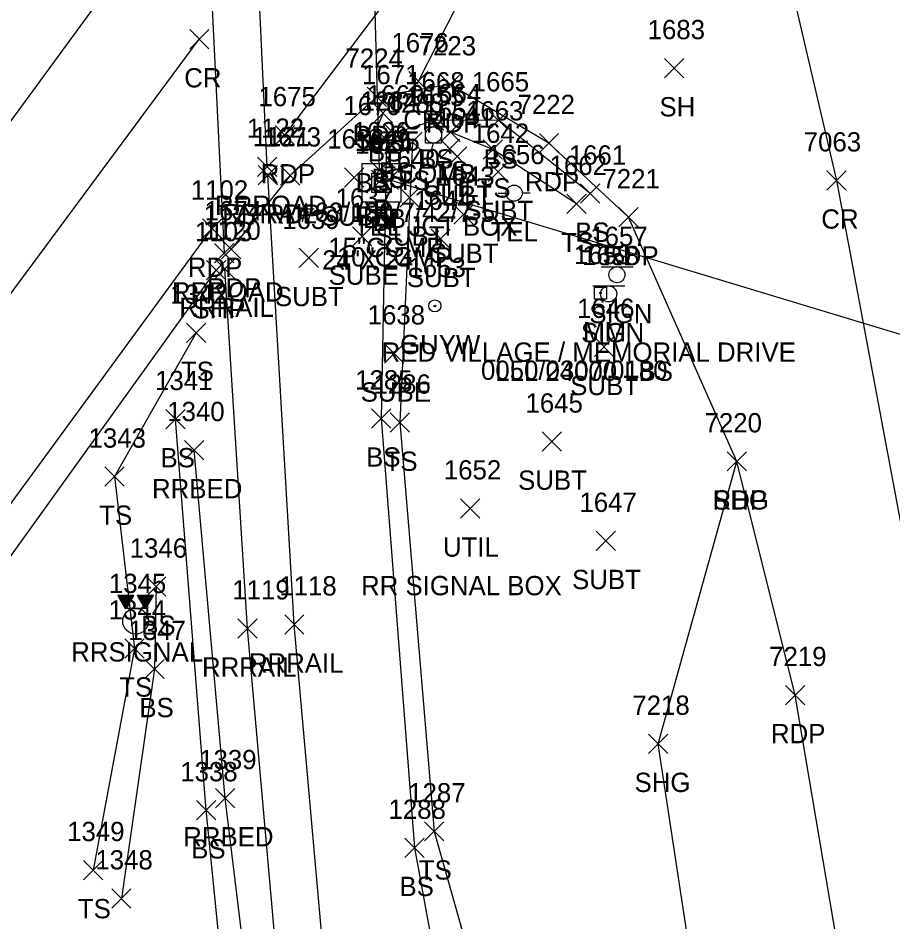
# Model space of a CAD drawing. Extents: x 1769141 to 1770911, y 735471 to 741449.
# Drawn here: x 1770248 to 1770338.7, y 736418.9 to 736512.6 of the extents above; entities that cross this region are included whole.
import ezdxf

# ---------------------------------------------------------------- set-up
doc = ezdxf.new("R2010")
doc.units = 0
for name, color, linetype in [('D_A', 7, 'Continuous'), ('D_C', 7, 'Continuous'), ('D_I', 7, 'Continuous'), ('D_TIC', 7, 'Continuous'), ('DCP', 7, 'Continuous'), ('DS', 7, 'Continuous'), ('L_A', 7, 'Continuous'), ('L_I', 7, 'Continuous'), ('L_TIC', 7, 'Continuous'), ('LELB', 7, 'Continuous'), ('P_A', 7, 'Continuous'), ('P_I', 7, 'Continuous'), ('P_TIC', 7, 'Continuous'), ('PET', 7, 'Continuous'), ('PRC', 7, 'Continuous'), ('PSP', 7, 'Continuous'), ('PSU', 7, 'Continuous'), ('R_A', 7, 'Continuous'), ('R_I', 7, 'Continuous'), ('R_TIC', 7, 'Continuous'), ('RR', 7, 'Continuous'), ('RRB', 7, 'Continuous'), ('S_A', 7, 'Continuous'), ('S_C', 7, 'Continuous'), ('S_I', 7, 'Continuous'), ('SRM', 7, 'Continuous'), ('SSGN', 7, 'Continuous'), ('TCSH', 7, 'Continuous'), ('U_A', 7, 'Continuous'), ('U_C', 7, 'Continuous'), ('U_I', 7, 'Continuous'), ('U_TIC', 7, 'Continuous'), ('UDEFAULT', 7, 'Continuous'), ('UP', 7, 'Continuous'), ('UPGW', 7, 'Continuous')]:
    doc.layers.add(name, color=color, linetype=linetype)

msp = doc.modelspace()

# ---------------------------------------------------------------- linework, layer by layer
at = {"layer": 'D_TIC'}
for points in [[(1770284.499, 736495.806), (1770286.499, 736497.806)], [(1770286.499, 736495.806), (1770284.499, 736497.806)], [(1770284.693, 736494.821), (1770286.693, 736496.821)], [(1770286.693, 736494.821), (1770284.693, 736496.821)], [(1770285.465, 736494.831), (1770287.465, 736496.831)], [(1770287.465, 736494.831), (1770285.465, 736496.831)]]:
    msp.add_lwpolyline(points, dxfattribs=at)
at = {"layer": 'DCP'}
for points in [[(1770285.499, 736496.806), (1770283.273, 736579.013)], [(1770357.809, 736474.254), (1770286.465, 736495.831)]]:
    msp.add_lwpolyline(points, dxfattribs=at)
at = {"layer": 'DS'}
for p, q in [((1770283.716, 736497.514), (1770287.716, 736497.514)), ((1770283.716, 736493.514), (1770283.716, 736497.514)), ((1770287.716, 736497.514), (1770287.716, 736493.514)), ((1770284.716, 736494.514), (1770284.716, 736496.514)), ((1770284.716, 736496.514), (1770286.716, 736496.514)), ((1770286.716, 736496.514), (1770286.716, 736494.514)), ((1770285.721, 736495.515), (1770285.721, 736495.515)), ((1770285.721, 736495.515), (1770285.721, 736495.515)), ((1770286.716, 736494.514), (1770284.716, 736494.514)), ((1770287.716, 736493.514), (1770283.716, 736493.514))]:
    msp.add_line(p, q, dxfattribs=at)
at = {"layer": 'L_TIC'}
for points in [[(1770315.045, 736506.392), (1770317.045, 736508.392)], [(1770317.045, 736506.392), (1770315.045, 736508.392)], [(1770284.873, 736501.728), (1770286.873, 736503.728)], [(1770286.873, 736501.728), (1770284.873, 736503.728)], [(1770290.171, 736500.979), (1770292.171, 736502.979)], [(1770292.171, 736500.979), (1770290.171, 736502.979)], [(1770296.857, 736500.985), (1770298.857, 736502.985)], [(1770298.857, 736500.985), (1770296.857, 736502.985)], [(1770285.994, 736499.624), (1770287.994, 736501.624)], [(1770287.994, 736499.624), (1770285.994, 736501.624)], [(1770291.882, 736499.755), (1770293.882, 736501.755)], [(1770293.882, 736499.755), (1770291.882, 736501.755)], [(1770283.596, 736498.523), (1770285.596, 736500.523)], [(1770285.596, 736498.523), (1770283.596, 736500.523)], [(1770285.236, 736498.981), (1770287.236, 736500.981)], [(1770287.236, 736498.981), (1770285.236, 736500.981)], [(1770287.947, 736498.765), (1770289.947, 736500.765)], [(1770289.947, 736498.765), (1770287.947, 736500.765)], [(1770296.266, 736497.975), (1770298.266, 736499.975)], [(1770298.266, 736497.975), (1770296.266, 736499.975)], [(1770306.349, 736493.393), (1770308.349, 736495.393)], [(1770308.349, 736493.393), (1770306.349, 736495.393)], [(1770304.926, 736492.321), (1770306.926, 736494.321)], [(1770306.926, 736492.321), (1770304.926, 736494.321)], [(1770265.517, 736478.967), (1770267.517, 736480.967)], [(1770267.517, 736478.967), (1770265.517, 736480.967)], [(1770263.371, 736470.014), (1770265.371, 736472.014)], [(1770265.371, 736470.014), (1770263.371, 736472.014)], [(1770284.677, 736470.082), (1770286.677, 736472.082)], [(1770286.677, 736470.082), (1770284.677, 736472.082)], [(1770286.628, 736469.649), (1770288.628, 736471.649)], [(1770288.628, 736469.649), (1770286.628, 736471.649)], [(1770257.044, 736464.054), (1770259.044, 736466.054)], [(1770259.044, 736464.054), (1770257.044, 736466.054)], [(1770261.363, 736452.651), (1770263.363, 736454.651)], [(1770263.363, 736452.651), (1770261.363, 736454.651)], [(1770259.124, 736446.243), (1770261.124, 736448.243)], [(1770261.124, 736446.243), (1770259.124, 736448.243)], [(1770261.175, 736444.111), (1770263.175, 736446.111)], [(1770263.175, 736444.111), (1770261.175, 736446.111)], [(1770266.551, 736429.468), (1770268.551, 736431.468)], [(1770268.551, 736429.468), (1770266.551, 736431.468)], [(1770290.175, 736427.28), (1770292.175, 736429.28)], [(1770292.175, 736427.28), (1770290.175, 736429.28)], [(1770288.134, 736425.575), (1770290.134, 736427.575)], [(1770290.134, 736425.575), (1770288.134, 736427.575)], [(1770254.831, 736423.267), (1770256.831, 736425.267)], [(1770256.831, 736423.267), (1770254.831, 736425.267)], [(1770257.748, 736420.331), (1770259.748, 736422.331)], [(1770259.748, 736420.331), (1770257.748, 736422.331)]]:
    msp.add_lwpolyline(points, dxfattribs=at)
at = {"layer": 'LELB'}
for points in [[(1770307.349, 736494.393), (1770297.857, 736501.985), (1770291.171, 736501.979), (1770286.994, 736500.624), (1770284.596, 736499.523), (1770285.873, 736502.728)], [(1770305.926, 736493.321), (1770297.266, 736498.975), (1770292.882, 736500.755)], [(1770286.236, 736499.981), (1770285.677, 736471.082), (1770289.134, 736426.575), (1770296.973, 736383.707), (1770307.025, 736328.368), (1770314.23, 736282.451), (1770330.553, 736234.424), (1770344.365, 736196.764), (1770356.772, 736172.107), (1770347.355, 736169.274)], [(1770288.947, 736499.765), (1770287.628, 736470.649), (1770291.175, 736428.28), (1770304.039, 736382.791), (1770317.33, 736331.529), (1770323.617, 736284.446), (1770337.64, 736235.817), (1770350.875, 736199.727), (1770363.183, 736172.931), (1770351.807, 736163.918), (1770360.791, 736137.087)], [(1770266.517, 736479.967), (1770258.044, 736465.054), (1770260.124, 736447.243), (1770255.831, 736424.267)], [(1770332.864, 736125.596), (1770319.439, 736166.574), (1770306.147, 736206.613), (1770297.074, 736251.183), (1770286.241, 736297.353), (1770279.248, 736340.965), (1770271.321, 736392.914), (1770267.551, 736430.468), (1770264.371, 736471.014)], [(1770262.363, 736453.651), (1770262.175, 736445.111), (1770258.748, 736421.331)]]:
    msp.add_lwpolyline(points, dxfattribs=at)
at = {"layer": 'P_TIC'}
for points in [[(1770265.833, 736509.394), (1770267.833, 736511.394)], [(1770267.833, 736509.394), (1770265.833, 736511.394)], [(1770288.537, 736505.034), (1770290.537, 736507.034)], [(1770290.537, 736505.034), (1770288.537, 736507.034)], [(1770291.831, 736504.712), (1770293.831, 736506.712)], [(1770293.831, 736504.712), (1770291.831, 736506.712)], [(1770284.241, 736503.433), (1770286.241, 736505.433)], [(1770286.241, 736503.433), (1770284.241, 736505.433)], [(1770274.701, 736499.443), (1770276.701, 736501.443)], [(1770276.701, 736499.443), (1770274.701, 736501.443)], [(1770302.08, 736498.633), (1770304.08, 736500.633)], [(1770304.08, 736498.633), (1770302.08, 736500.633)], [(1770275.241, 736495.264), (1770277.241, 736497.264)], [(1770277.241, 736495.264), (1770275.241, 736497.264)], [(1770331.875, 736494.755), (1770333.875, 736496.755)], [(1770333.875, 736494.755), (1770331.875, 736496.755)], [(1770310.312, 736490.936), (1770312.312, 736492.936)], [(1770312.312, 736490.936), (1770310.312, 736492.936)], [(1770267.151, 736489.76), (1770269.151, 736491.76)], [(1770269.151, 736489.76), (1770267.151, 736491.76)], [(1770269.12, 736487.62), (1770271.12, 736489.62)], [(1770271.12, 736487.62), (1770269.12, 736489.62)], [(1770267.587, 736485.449), (1770269.587, 736487.449)], [(1770269.587, 736485.449), (1770267.587, 736487.449)], [(1770321.552, 736465.634), (1770323.552, 736467.634)], [(1770323.552, 736465.634), (1770321.552, 736467.634)], [(1770321.552, 736465.634), (1770323.552, 736467.634)], [(1770323.552, 736465.634), (1770321.552, 736467.634)], [(1770327.602, 736441.412), (1770329.602, 736443.412)], [(1770329.602, 736441.412), (1770327.602, 736443.412)], [(1770313.411, 736436.358), (1770315.411, 736438.358)], [(1770315.411, 736436.358), (1770313.411, 736438.358)]]:
    msp.add_lwpolyline(points, dxfattribs=at)
at = {"layer": 'PET'}
for points in [[(1770275.701, 736500.443), (1770293.456, 736523.994)], [(1770389.433, 736143.026), (1770378.902, 736179.526), (1770367.621, 736225.361), (1770357.525, 736274.334), (1770349.202, 736318.765), (1770341.915, 736360.864), (1770335.836, 736399.746), (1770328.602, 736442.412), (1770322.552, 736466.634), (1770311.312, 736491.936), (1770303.08, 736499.633), (1770292.831, 736505.712), (1770285.241, 736504.433)], [(1770276.241, 736496.264), (1770285.241, 736504.433)], [(1770276.241, 736496.264), (1770270.12, 736488.62)], [(1769972.691, 736105.819), (1769981.648, 736116.059), (1770015.591, 736158.155), (1770044.179, 736194.641), (1770075.984, 736235.697), (1770109.297, 736278.706), (1770142.009, 736321.278), (1770171.598, 736359.988), (1770203.152, 736402.534), (1770240.535, 736453.023), (1770268.151, 736490.76)]]:
    msp.add_lwpolyline(points, dxfattribs=at)
at = {"layer": 'PRC'}
for points in [[(1770289.537, 736506.034), (1770296.574, 736519.86), (1770310.523, 736541.826), (1770339.602, 736585.989)], [(1770320.06, 736552.221), (1770326.529, 736523.011), (1770332.875, 736495.755), (1770341.977, 736447.162), (1770347.559, 736411.502), (1770359.079, 736341.518), (1770362.217, 736322.297), (1770368.7, 736283.546), (1770372.313, 736265.936), (1770378.681, 736233.297), (1770389.325, 736191.804), (1770402.039, 736146.461)], [(1770266.164, 736527.736), (1770243.071, 736496.219), (1770223.086, 736468.793), (1770191.968, 736426.735), (1770173.04, 736401.4), (1770140.017, 736357.145), (1770108.125, 736316.428), (1770078.646, 736278.288), (1770049.875, 736240.806), (1770017.255, 736198.818), (1769960.718, 736129.202)], [(1769967.379, 736118.797), (1769975.064, 736127.641), (1770005.785, 736165.482), (1770035.06, 736202.052), (1770066.456, 736242.824), (1770100.213, 736286.534), (1770131.784, 736327.461), (1770163.018, 736368.561), (1770194.814, 736411.182), (1770230.337, 736461.149), (1770266.833, 736510.394)]]:
    msp.add_lwpolyline(points, dxfattribs=at)
at = {"layer": 'PSP'}
msp.add_lwpolyline([(1770028.176, 736163.783), (1770048.395, 736191.261), (1770079.942, 736232.122), (1770113.086, 736275.078), (1770146.056, 736318.501), (1770175.369, 736357.246), (1770206.313, 736399.08), (1770222.003, 736420.566), (1770224.87, 736421.102), (1770240.79, 736444.921), (1770242.38, 736450.049), (1770268.587, 736486.449)], dxfattribs=at)
at = {"layer": 'PSU'}
msp.add_lwpolyline([(1770386.782, 736141.945), (1770376.089, 736178.702), (1770364.474, 736224.951), (1770354.583, 736273.154), (1770346.318, 736318.254), (1770339.331, 736360.002), (1770319.929, 736400.994), (1770314.411, 736437.358), (1770322.552, 736466.634)], dxfattribs=at)
at = {"layer": 'R_TIC'}
for points in [[(1770272.87, 736496.172), (1770274.87, 736498.172)], [(1770274.87, 736496.172), (1770272.87, 736498.172)], [(1770272.921, 736495.305), (1770274.921, 736497.305)], [(1770274.921, 736495.305), (1770272.921, 736497.305)], [(1770268.393, 736487.203), (1770270.393, 736489.203)], [(1770270.393, 736487.203), (1770268.393, 736489.203)], [(1770268.469, 736485.601), (1770270.469, 736487.601)], [(1770270.469, 736485.601), (1770268.469, 736487.601)], [(1770265.286, 736466.802), (1770267.286, 736468.802)], [(1770267.286, 736466.802), (1770265.286, 736468.802)], [(1770270.82, 736448.317), (1770272.82, 736450.317)], [(1770272.82, 736448.317), (1770270.82, 736450.317)], [(1770275.681, 736448.732), (1770277.681, 736450.732)], [(1770277.681, 736448.732), (1770275.681, 736450.732)], [(1770268.518, 736430.723), (1770270.518, 736432.723)], [(1770270.518, 736430.723), (1770268.518, 736432.723)]]:
    msp.add_lwpolyline(points, dxfattribs=at)
at = {"layer": 'RR'}
for points in [[(1770273.87, 736497.172), (1770272.487, 736526.942), (1770271.308, 736562.254)], [(1770266.368, 736558.907), (1770267.731, 736522.764), (1770269.393, 736488.203)], [(1770343.602, 736130.535), (1770327.055, 736178.465), (1770314.244, 736222.023), (1770301.945, 736272.609), (1770292.237, 736321.997), (1770285.485, 736365.794), (1770280.127, 736410.855), (1770276.681, 736449.732), (1770273.921, 736496.305)], [(1770338.69, 736129.421), (1770322.303, 736177.344), (1770309.375, 736221.14), (1770297.23, 736271.345), (1770287.455, 736320.835), (1770280.695, 736364.437), (1770275.297, 736410.224), (1770271.82, 736449.317), (1770269.469, 736486.601)]]:
    msp.add_lwpolyline(points, dxfattribs=at)
at = {"layer": 'RRB'}
msp.add_lwpolyline([(1770336.531, 736126.87), (1770322.167, 736168.116), (1770310.056, 736207.079), (1770299.031, 736252.373), (1770289.434, 736296.408), (1770281.22, 736342.157), (1770274.195, 736393.181), (1770269.518, 736431.723), (1770266.286, 736467.802)], dxfattribs=at)
at = {"layer": 'SRM'}
msp.add_lwpolyline([(1770307.792, 736484.705), (1770309.042, 736484.705), (1770309.042, 736483.455), (1770307.792, 736483.455)], close=True, dxfattribs=at)
msp.add_circle((1770308.417, 736484.08), 0.0833, dxfattribs=at)
at = {"layer": 'SSGN'}
for p, q in [((1770308.475, 736486.811), (1770311.808, 736486.811)), ((1770310.122, 736485.978), (1770310.122, 736485.978)), ((1770307.619, 736484.827), (1770310.952, 736484.827)), ((1770309.266, 736483.994), (1770309.266, 736483.994))]:
    msp.add_line(p, q, dxfattribs=at)
for centre in [(1770310.122, 736485.978), (1770309.266, 736483.994)]:
    msp.add_circle(centre, 0.833, dxfattribs=at)
at = {"layer": 'TCSH'}
for p, q in [((1770260.038, 736452.729), (1770258.372, 736452.729)), ((1770258.372, 736452.729), (1770259.141, 736451.395)), ((1770259.269, 736451.395), (1770260.038, 736452.729)), ((1770262.073, 736452.729), (1770260.406, 736452.729)), ((1770260.406, 736452.729), (1770261.176, 736451.395)), ((1770261.303, 736451.395), (1770262.073, 736452.729)), ((1770261.303, 736451.395), (1770259.141, 736451.395)), ((1770260.222, 736450.062), (1770260.222, 736450.062))]:
    msp.add_line(p, q, dxfattribs=at)
for points in [[(1770258.416, 736452.652), (1770259.994, 736452.652)], [(1770258.493, 736452.519), (1770259.917, 736452.519)], [(1770258.57, 736452.385), (1770259.84, 736452.385)], [(1770258.647, 736452.252), (1770259.763, 736452.252)], [(1770258.724, 736452.119), (1770259.686, 736452.119)], [(1770258.801, 736451.985), (1770259.609, 736451.985)], [(1770258.878, 736451.852), (1770259.532, 736451.852)], [(1770260.434, 736452.68), (1770262.045, 736452.68)], [(1770260.511, 736452.547), (1770261.968, 736452.547)], [(1770260.588, 736452.414), (1770261.891, 736452.414)], [(1770260.665, 736452.28), (1770261.814, 736452.28)], [(1770260.742, 736452.147), (1770261.737, 736452.147)], [(1770260.819, 736452.014), (1770261.66, 736452.014)], [(1770260.896, 736451.88), (1770261.583, 736451.88)], [(1770258.955, 736451.719), (1770259.455, 736451.719)], [(1770259.032, 736451.585), (1770259.378, 736451.585)], [(1770259.109, 736451.452), (1770259.301, 736451.452)], [(1770260.973, 736451.747), (1770261.506, 736451.747)], [(1770261.05, 736451.614), (1770261.429, 736451.614)], [(1770261.127, 736451.48), (1770261.352, 736451.48)]]:
    msp.add_lwpolyline(points, dxfattribs=at)
msp.add_circle((1770260.222, 736450.062), 1.333, dxfattribs=at)
at = {"layer": 'U_TIC'}
for points in [[(1770292.55, 736497.23), (1770294.55, 736499.23)], [(1770294.55, 736497.23), (1770292.55, 736499.23)], [(1770281.892, 736495.061), (1770283.892, 736497.061)], [(1770283.892, 736495.061), (1770281.892, 736497.061)], [(1770296.812, 736495.651), (1770298.812, 736497.651)], [(1770298.812, 736495.651), (1770296.812, 736497.651)], [(1770287.624, 736492.996), (1770289.624, 736494.996)], [(1770289.624, 736492.996), (1770287.624, 736494.996)], [(1770293.229, 736491.208), (1770295.229, 736493.208)], [(1770295.229, 736491.208), (1770293.229, 736493.208)], [(1770282.701, 736488.939), (1770284.701, 736490.939)], [(1770284.701, 736488.939), (1770282.701, 736490.939)], [(1770290.849, 736488.696), (1770292.849, 736490.696)], [(1770292.849, 736488.696), (1770290.849, 736490.696)], [(1770277.176, 736486.721), (1770279.176, 736488.721)], [(1770279.176, 736486.721), (1770277.176, 736488.721)], [(1770307.784, 736477.501), (1770309.784, 736479.501)], [(1770309.784, 736477.501), (1770307.784, 736479.501)], [(1770286.024, 736476.824), (1770288.024, 736478.824)], [(1770288.024, 736476.824), (1770286.024, 736478.824)], [(1770302.384, 736467.686), (1770304.384, 736469.686)], [(1770304.384, 736467.686), (1770302.384, 736469.686)], [(1770307.976, 736457.391), (1770309.976, 736459.391)], [(1770309.976, 736457.391), (1770307.976, 736459.391)]]:
    msp.add_lwpolyline(points, dxfattribs=at)
at = {"layer": 'UDEFAULT'}
for points in [[(1770291.804, 736498.027), (1770293.804, 736500.027)], [(1770293.804, 736498.027), (1770291.804, 736500.027)], [(1770293.922, 736460.754), (1770295.922, 736462.754)], [(1770295.922, 736460.754), (1770293.922, 736462.754)]]:
    msp.add_lwpolyline(points, dxfattribs=at)
at = {"layer": 'UP'}
for p, q in [((1770291.356, 736502.127), (1770291.106, 736501.293)), ((1770290.272, 736499.627), (1770290.272, 736501.293)), ((1770290.272, 736501.293), (1770291.939, 736501.293)), ((1770291.939, 736501.293), (1770291.939, 736499.627)), ((1770291.939, 736499.627), (1770290.272, 736499.627)), ((1770290.856, 736498.793), (1770291.106, 736499.627)), ((1770291.106, 736500.46), (1770291.106, 736500.46)), ((1770297.809, 736494.433), (1770298.635, 736494.432)), ((1770299.469, 736494.438), (1770299.469, 736494.438)), ((1770301.135, 736494.438), (1770300.302, 736494.438)), ((1770300.302, 736494.438), (1770300.302, 736494.438)), ((1770301.135, 736494.438), (1770301.135, 736494.438))]:
    msp.add_line(p, q, dxfattribs=at)
for centre in [(1770291.106, 736500.46), (1770299.469, 736494.438)]:
    msp.add_circle(centre, 0.833, dxfattribs=at)
at = {"layer": 'UPGW'}
for radius in [0.625, 0.0833]:
    msp.add_circle((1770291.25, 736482.747), radius, dxfattribs=at)

# ---------------------------------------------------------------- texts
at = {"layer": 'D_A'}
for s, p in [('P', (1770284.877, 736491.806)), ('DIB', (1770283.795, 736490.821)), ('DI', (1770284.776, 736490.515)), ('P', (1770285.843, 736490.831))]:
    msp.add_text(s, height=2, dxfattribs=at).set_placement(p)
at = {"layer": 'D_C'}
for s, p in [('15"CGMP', (1770280.199, 736487.806)), ('24"X 24"', (1770279.564, 736486.515)), ('10"CGMP', (1770281.087, 736486.831))]:
    msp.add_text(s, height=2, dxfattribs=at).set_placement(p)
at = {"layer": 'D_I'}
for s, p in [('1626', (1770282.703, 736499.806)), ('1625', (1770282.953, 736498.821)), ('1624', (1770282.981, 736498.515)), ('1635', (1770283.725, 736498.831))]:
    msp.add_text(s, height=2, dxfattribs=at).set_placement(p)
at = {"layer": 'L_A'}
for s, p in [('SH', (1770314.533, 736502.392)), ('BS', (1770284.314, 736497.728)), ('BS', (1770289.612, 736496.979)), ('BS', (1770296.298, 736496.985)), ('TS', (1770291.291, 736495.755)), ('BS', (1770284.677, 736494.981)), ('BS', (1770285.435, 736495.624)), ('TS', (1770287.357, 736494.765)), ('BS', (1770283.037, 736494.523)), ('TS', (1770295.676, 736493.975)), ('BS', (1770305.79, 736489.393)), ('TS', (1770304.335, 736488.321)), ('TS', (1770264.927, 736474.967)), ('BS', (1770262.812, 736466.014)), ('BS', (1770284.118, 736466.082)), ('TS', (1770286.037, 736465.649)), ('TS', (1770256.454, 736460.054)), ('BS', (1770260.804, 736448.651)), ('TS', (1770258.533, 736442.243)), ('BS', (1770260.616, 736440.111)), ('BS', (1770265.992, 736425.468)), ('TS', (1770289.584, 736423.28)), ('BS', (1770287.575, 736421.575)), ('TS', (1770254.24, 736419.267))]:
    msp.add_text(s, height=2, dxfattribs=at).set_placement(p)
at = {"layer": 'L_I'}
for s, p in [('1683', (1770313.305, 736510.392)), ('1671', (1770283.7, 736505.728)), ('1668', (1770288.384, 736504.979)), ('1665', (1770295.07, 736504.985)), ('1669', (1770284.199, 736503.624)), ('1664', (1770290.094, 736503.755)), ('1670', (1770281.769, 736502.523)), ('1284', (1770283.543, 736502.981)), ('1283', (1770286.254, 736502.765)), ('1663', (1770294.479, 736501.975)), ('1661', (1770305.129, 736497.393)), ('1662', (1770303.138, 736496.321)), ('1342', (1770263.824, 736482.967)), ('1341', (1770262.245, 736474.014)), ('1285', (1770282.984, 736474.082)), ('1286', (1770284.88, 736473.649)), ('1343', (1770255.351, 736468.054)), ('1346', (1770259.615, 736456.651)), ('1344', (1770257.431, 736450.243)), ('1347', (1770259.482, 736448.111)), ('1338', (1770264.858, 736433.468)), ('1287', (1770288.482, 736431.28)), ('1288', (1770286.441, 736429.575)), ('1349', (1770253.13, 736427.267)), ('1348', (1770256.055, 736424.331))]:
    msp.add_text(s, height=2, dxfattribs=at).set_placement(p)
at = {"layer": 'P_A'}
for s, p in [('CR', (1770265.266, 736505.394)), ('CR', (1770287.97, 736501.034)), ('RDP', (1770290.319, 736500.712)), ('RDP', (1770282.729, 736499.433)), ('RDP', (1770273.189, 736495.443)), ('RDP', (1770300.569, 736494.633)), ('RDP', (1770273.729, 736491.264)), ('CR', (1770331.308, 736490.755)), ('RDP', (1770308.8, 736486.936)), ('RDP', (1770265.639, 736485.76)), ('RDP', (1770267.609, 736483.62)), ('SHP', (1770266.123, 736481.449)), ('SHG', (1770320.087, 736461.634)), ('RDP', (1770320.04, 736461.634)), ('RDP', (1770326.091, 736437.412)), ('SHG', (1770311.946, 736432.358))]:
    msp.add_text(s, height=2, dxfattribs=at).set_placement(p)
at = {"layer": 'P_I'}
for s, p in [('1676', (1770286.741, 736509.034)), ('7223', (1770289.571, 736508.712)), ('7224', (1770281.981, 736507.433)), ('1675', (1770272.96, 736503.443)), ('7222', (1770299.821, 736502.633)), ('1673', (1770273.501, 736499.264)), ('7063', (1770329.489, 736498.755)), ('7221', (1770308.619, 736494.936)), ('1102', (1770265.946, 736493.76)), ('1674', (1770267.38, 736491.62)), ('1103', (1770266.383, 736489.449)), ('7220', (1770319.205, 736469.634)), ('7220', (1770319.205, 736469.634)), ('7219', (1770325.902, 736445.412)), ('7218', (1770311.718, 736440.358))]:
    msp.add_text(s, height=2, dxfattribs=at).set_placement(p)
at = {"layer": 'R_A'}
for s, p in [('RRROAD', (1770268.461, 736492.172)), ('RRRAIL', (1770269.212, 736491.305)), ('RRROAD', (1770263.984, 736483.203)), ('RRRAIL', (1770264.761, 736481.601)), ('RRBED', (1770261.931, 736462.802)), ('RRSIGNAL', (1770253.549, 736445.884)), ('RRRAIL', (1770267.112, 736444.317)), ('RRRAIL', (1770271.973, 736444.732)), ('RRBED', (1770265.163, 736426.723))]:
    msp.add_text(s, height=2, dxfattribs=at).set_placement(p)
at = {"layer": 'R_I'}
for s, p in [('1122', (1770271.744, 736500.172)), ('1121', (1770272.361, 736499.305)), ('1127', (1770267.267, 736491.203)), ('1120', (1770267.257, 736489.601)), ('1340', (1770263.506, 736470.802)), ('1345', (1770257.454, 736452.984)), ('1118', (1770275.122, 736452.732)), ('1119', (1770270.253, 736452.317)), ('1339', (1770266.817, 736434.723))]:
    msp.add_text(s, height=2, dxfattribs=at).set_placement(p)
at = {"layer": 'S_A'}
for s, p in [('SIGN', (1770307.26, 736480.958)), ('SIGN', (1770306.404, 736478.974)), ('MM', (1770306.606, 736479.08))]:
    msp.add_text(s, height=2, dxfattribs=at).set_placement(p)
at = {"layer": 'S_C'}
for s, p in [('RED VILLAGE / MEMORIAL DRIVE', (1770285.724, 736476.958)), ('0050/0307/0180', (1770296.031, 736475.08)), ('LLL 24000 LBS', (1770297.498, 736474.974))]:
    msp.add_text(s, height=2, dxfattribs=at).set_placement(p)
at = {"layer": 'S_I'}
for s, p in [('1657', (1770307.362, 736488.958)), ('1659', (1770305.669, 736487.08)), ('1658', (1770306.506, 736486.974))]:
    msp.add_text(s, height=2, dxfattribs=at).set_placement(p)
at = {"layer": 'U_A'}
for s, p in [('COMB', (1770287.492, 736495.46)), ('UTIL', (1770289.97, 736494.027)), ('SUBT', (1770290.046, 736493.23)), ('SUBE', (1770279.427, 736491.061)), ('SUBT', (1770294.308, 736491.651)), ('TEL', (1770297.028, 736489.438)), ('SUBT', (1770285.12, 736488.996)), ('SUBT', (1770290.725, 736487.208)), ('SUBE', (1770280.237, 736484.939)), ('SUBT', (1770288.345, 736484.696)), ('SUBT', (1770274.672, 736482.721)), ('GUYW', (1770287.643, 736477.747)), ('SUBT', (1770305.28, 736473.501)), ('SUBE', (1770283.56, 736472.824)), ('SUBT', (1770299.88, 736463.686)), ('UTIL', (1770292.087, 736456.754)), ('SUBT', (1770305.472, 736453.391))]:
    msp.add_text(s, height=2, dxfattribs=at).set_placement(p)
at = {"layer": 'U_C'}
for s, p in [('#63/130/7/42/7-5', (1770277.279, 736491.46)), ('TEL JCT BOX', (1770282.867, 736490.027)), ('RR SIGNAL BOX', (1770283.599, 736452.754))]:
    msp.add_text(s, height=2, dxfattribs=at).set_placement(p)
at = {"layer": 'U_I'}
for s, p in [('1655', (1770288.366, 736503.46)), ('1654', (1770290.064, 736502.027)), ('1641', (1770291.377, 736501.23)), ('1642', (1770295.072, 736499.651)), ('1636', (1770280.096, 736499.061)), ('1640', (1770285.798, 736496.996)), ('1656', (1770296.673, 736497.438)), ('1643', (1770291.489, 736495.208)), ('1637', (1770280.961, 736492.939)), ('1644', (1770289.109, 736492.696)), ('1639', (1770275.428, 736490.721)), ('1653', (1770288.509, 736485.747)), ('1638', (1770284.284, 736480.824)), ('1646', (1770305.989, 736481.501)), ('1645', (1770300.644, 736471.686)), ('1652', (1770292.181, 736464.754)), ('1647', (1770306.236, 736461.391))]:
    msp.add_text(s, height=2, dxfattribs=at).set_placement(p)

doc.saveas('drawing.dxf')
